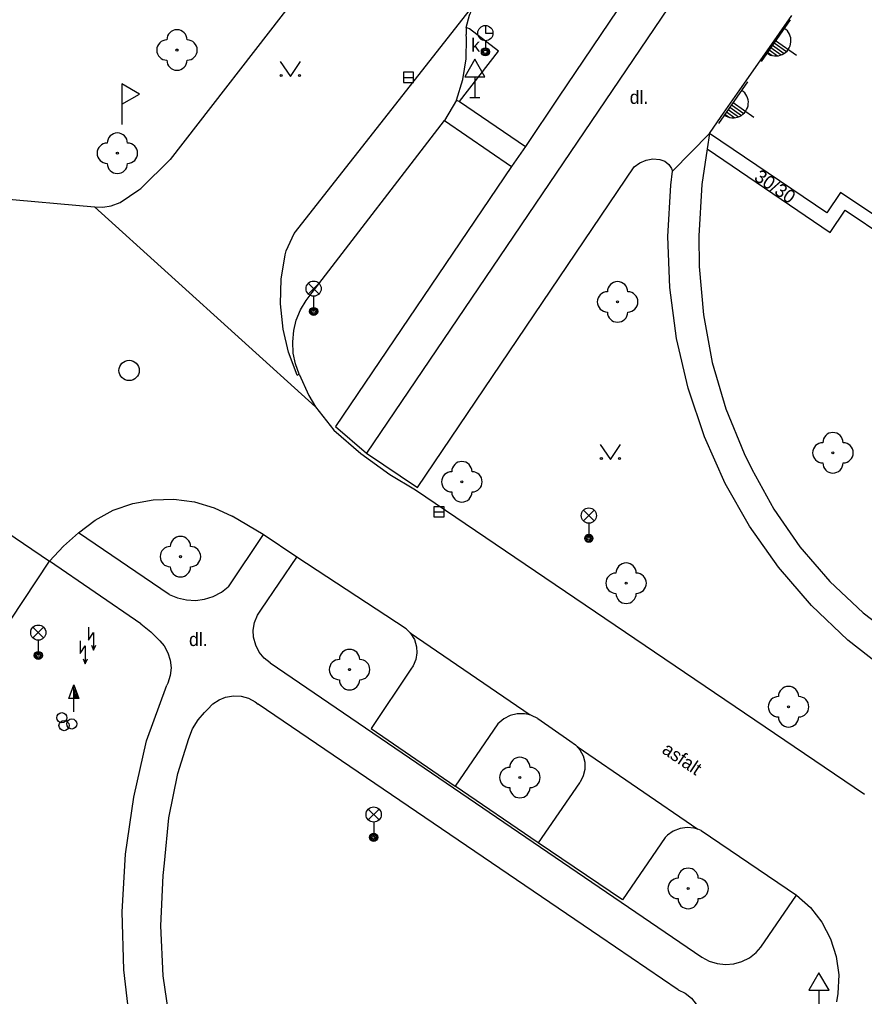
# Model space of a CAD drawing. Extents: x -539515 to -538098, y -1182060 to -1180157.
# Drawn here: x -538414.81 to -538373.14, y -1181584.35 to -1181536.18 of the extents above; entities that cross this region are included whole.
import ezdxf

# ---------------------------------------------------------------- set-up
doc = ezdxf.new("R2010")
doc.units = 0
for name, color, linetype in [('Vrstva 10', 7, 'Continuous'), ('Vrstva 11', 7, 'Continuous'), ('Vrstva 22', 7, 'Continuous'), ('Vrstva 24', 7, 'Continuous'), ('Vrstva 27', 7, 'Continuous'), ('Vrstva 28', 7, 'Continuous'), ('Vrstva 31', 7, 'Continuous'), ('Vrstva 33', 7, 'Continuous'), ('Vrstva 34', 7, 'Continuous'), ('Vrstva 36', 7, 'Continuous'), ('Vrstva 37', 7, 'Continuous'), ('Vrstva 40', 7, 'Continuous'), ('Vrstva 5', 7, 'Continuous')]:
    doc.layers.add(name, color=color, linetype=linetype)

msp = doc.modelspace()

# ---------------------------------------------------------------- linework, layer by layer
at = {"layer": 'Vrstva 10'}
for p, q in [((-538400.89, -1181534.7), (-538407.37, -1181543.07)), ((-538392.77, -1181536.57), (-538392.78, -1181536.91)), ((-538400.37, -1181549.64), (-538393.85, -1181541.16)), ((-538407.37, -1181543.07), (-538408.82, -1181544.5)), ((-538418.56, -1181544.74), (-538411.11, -1181545.41)), ((-538395.28, -1181559.36), (-538373.13, -1181574.37)), ((-538402.79, -1181561.57), (-538404.32, -1181560.67)), ((-538401.13, -1181562.68), (-538402.79, -1181561.57)), ((-538427.12, -1181583.68), (-538413.33, -1181562.88)), ((-538395.74, -1181566.22), (-538401.13, -1181562.68)), ((-538395.51, -1181568.21), (-538397.46, -1181571.14)), ((-538389.24, -1181570.64), (-538387.66, -1181571.74)), ((-538397.46, -1181571.14), (-538393.32, -1181573.97)), ((-538391.22, -1181570.9), (-538393.32, -1181573.97)), ((-538389.22, -1181576.77), (-538393.32, -1181573.97)), ((-538387.19, -1181573.82), (-538389.22, -1181576.77)), ((-538381.19, -1181576.16), (-538376.48, -1181579.35)), ((-538385.07, -1181579.58), (-538389.22, -1181576.77)), ((-538382.97, -1181576.5), (-538385.07, -1181579.58))]:
    msp.add_line(p, q, dxfattribs=at)
for points in [[(-538392.77, -1181536.57), (-538392.608, -1181535.967), (-538392.39, -1181535.43), (-538392.061, -1181534.846), (-538391.77, -1181534.45)], [(-538393.25, -1181540.16), (-538392.944, -1181539.136), (-538392.775, -1181538.119), (-538392.765, -1181537.089), (-538392.78, -1181536.91)], [(-538409.85, -1181545.2), (-538408.921, -1181544.58), (-538408.82, -1181544.5)], [(-538411.11, -1181545.41), (-538410.694, -1181545.426), (-538410.283, -1181545.361), (-538409.85, -1181545.2)], [(-538401.01, -1181553.67), (-538401.196, -1181553.156), (-538401.304, -1181552.62), (-538401.334, -1181552.075), (-538401.28, -1181551.51), (-538401.154, -1181550.999), (-538400.949, -1181550.493), (-538400.672, -1181550.022), (-538400.37, -1181549.64)], [(-538401.01, -1181553.67), (-538400.542, -1181554.709), (-538400.21, -1181555.27), (-538399.31, -1181556.42)], [(-538399.31, -1181556.42), (-538397.978, -1181557.574), (-538396.546, -1181558.602), (-538395.28, -1181559.36)], [(-538411.89, -1181561.48), (-538411.078, -1181560.861), (-538410.18, -1181560.376), (-538409.217, -1181560.038), (-538408.214, -1181559.853), (-538407.193, -1181559.828), (-538406.181, -1181559.962), (-538405.203, -1181560.252), (-538404.32, -1181560.67)], [(-538411.89, -1181561.48), (-538412.63, -1181562.15), (-538413.33, -1181562.88)], [(-538395.74, -1181566.22), (-538395.539, -1181566.414), (-538395.503, -1181566.458), (-538395.329, -1181566.745), (-538395.22, -1181567.11), (-538395.205, -1181567.401), (-538395.261, -1181567.732), (-538395.394, -1181568.04), (-538395.51, -1181568.21)], [(-538389.24, -1181570.64), (-538389.56, -1181570.488), (-538389.624, -1181570.467), (-538389.905, -1181570.411), (-538390.259, -1181570.413), (-538390.604, -1181570.495), (-538390.921, -1181570.651), (-538391.22, -1181570.9)], [(-538387.66, -1181571.74), (-538387.386, -1181571.934), (-538387.303, -1181572.014), (-538387.165, -1181572.187), (-538387.009, -1181572.485), (-538386.93, -1181572.8), (-538386.927, -1181573.147), (-538387.005, -1181573.474), (-538387.157, -1181573.773), (-538387.19, -1181573.82)], [(-538381.19, -1181576.16), (-538381.348, -1181576.099), (-538381.527, -1181576.051), (-538381.881, -1181576.021), (-538382.23, -1181576.07), (-538382.563, -1181576.197), (-538382.857, -1181576.394), (-538382.97, -1181576.5)], [(-538376.48, -1181579.35), (-538375.801, -1181579.965), (-538375.239, -1181580.689), (-538374.811, -1181581.499), (-538374.531, -1181582.371), (-538374.406, -1181583.279), (-538374.441, -1181584.194), (-538374.51, -1181584.61)]]:
    msp.add_lwpolyline(points, dxfattribs=at)
at = {"layer": 'Vrstva 11'}
for p, q in [((-538378.743, -1181525.974), (-538388.22, -1181540)), ((-538377.15, -1181527.22), (-538397.7, -1181557.56)), ((-538401.26, -1181546.73), (-538392.39, -1181535.43)), ((-538380.78, -1181541.79), (-538382.6, -1181543.65)), ((-538380.897, -1181542.559), (-538374.83, -1181546.68)), ((-538390.55, -1181543.42), (-538399.22, -1181556.24)), ((-538395.18, -1181559.25), (-538384.49, -1181543.44)), ((-538400.21, -1181555.27), (-538411.11, -1181545.41)), ((-538374.83, -1181546.68), (-538374.088, -1181545.583)), ((-538374.088, -1181545.583), (-538363.174, -1181552.905)), ((-538401.65, -1181547.58), (-538401.26, -1181546.73)), ((-538401.11, -1181553.71), (-538401.01, -1181553.67)), ((-538399.22, -1181556.24), (-538397.7, -1181557.56)), ((-538397.7, -1181557.56), (-538395.18, -1181559.25)), ((-538379.065, -1181557.574), (-538378.69, -1181558.34)), ((-538378.802, -1181561.153), (-538380, -1181559.06)), ((-538418.52, -1181559.36), (-538413.33, -1181562.88)), ((-538407.43, -1181564.52), (-538411.89, -1181561.48)), ((-538402.79, -1181561.57), (-538404.51, -1181564.15)), ((-538408.82, -1181565.98), (-538413.33, -1181562.88)), ((-538402.88, -1181565.25), (-538401.13, -1181562.68)), ((-538373.2, -1181565.428), (-538371.7, -1181566.58)), ((-538395.539, -1181566.414), (-538389.624, -1181570.467)), ((-538402.45, -1181567.9), (-538381.16, -1181582.41)), ((-538408.54, -1181571.74), (-538407.54, -1181568.99)), ((-538386.19, -1181581.39), (-538403.03, -1181569.93)), ((-538387.303, -1181572.014), (-538381.348, -1181576.099)), ((-538378.24, -1181581.91), (-538376.48, -1181579.35)), ((-538382.32, -1181584.02), (-538386.19, -1181581.39))]:
    msp.add_line(p, q, dxfattribs=at)
for points in [[(-538393.1, -1181540.22), (-538391.19, -1181537.73), (-538392.61, -1181536.64), (-538392.77, -1181536.57)], [(-538393.25, -1181540.16), (-538393.85, -1181541.16), (-538390.55, -1181543.42)], [(-538393.25, -1181540.16), (-538393.1, -1181540.22), (-538389.86, -1181542.44)], [(-538388.22, -1181540), (-538389.86, -1181542.44), (-538390.55, -1181543.42)], [(-538380.78, -1181541.79), (-538380.897, -1181542.559), (-538381.163, -1181544.304), (-538381.308, -1181546.844), (-538381.28, -1181548.36)], [(-538384.49, -1181543.44), (-538384.219, -1181543.237), (-538383.908, -1181543.103), (-538383.574, -1181543.045), (-538383.22, -1181543.07)], [(-538383.22, -1181543.07), (-538382.983, -1181543.158), (-538382.78, -1181543.32), (-538382.645, -1181543.526), (-538382.6, -1181543.65)], [(-538382.397, -1181551.896), (-538382.731, -1181549.392), (-538382.827, -1181546.868), (-538382.682, -1181544.347), (-538382.6, -1181543.65)], [(-538401.11, -1181553.71), (-538401.54, -1181552.575), (-538401.81, -1181551.44), (-538401.938, -1181550.187), (-538401.898, -1181548.974), (-538401.699, -1181547.777), (-538401.65, -1181547.58)], [(-538381.28, -1181548.36), (-538381.078, -1181550.735), (-538380.638, -1181553.079), (-538379.965, -1181555.366), (-538379.065, -1181557.574)], [(-538380, -1181559.06), (-538381.025, -1181556.752), (-538381.826, -1181554.356), (-538382.397, -1181551.896)], [(-538378.69, -1181558.34), (-538377.609, -1181560.321), (-538376.323, -1181562.177), (-538374.848, -1181563.886), (-538373.2, -1181565.428)], [(-538372, -1181568.31), (-538373.953, -1181566.776), (-538375.748, -1181565.061), (-538377.37, -1181563.181), (-538378.802, -1181561.153)], [(-538407.43, -1181564.52), (-538407.015, -1181564.696), (-538406.576, -1181564.797), (-538406.126, -1181564.818), (-538405.679, -1181564.76), (-538405.25, -1181564.624), (-538404.851, -1181564.414), (-538404.51, -1181564.15)], [(-538402.45, -1181567.9), (-538402.746, -1181567.662), (-538402.985, -1181567.367), (-538403.157, -1181567.028), (-538403.26, -1181566.63), (-538403.275, -1181566.282), (-538403.214, -1181565.907), (-538403.076, -1181565.553), (-538402.88, -1181565.25)], [(-538408.82, -1181565.98), (-538408.324, -1181566.367), (-538407.881, -1181566.815), (-538407.68, -1181567.06)], [(-538407.68, -1181567.06), (-538407.49, -1181567.394), (-538407.372, -1181567.76), (-538407.333, -1181568.143), (-538407.374, -1181568.525), (-538407.492, -1181568.891), (-538407.54, -1181568.99)], [(-538405.53, -1181570.19), (-538405.271, -1181569.922), (-538404.96, -1181569.715), (-538404.65, -1181569.59), (-538404.245, -1181569.521), (-538403.873, -1181569.541), (-538403.513, -1181569.641), (-538403.183, -1181569.814), (-538403.03, -1181569.93)], [(-538406.45, -1181571.62), (-538406.267, -1181571.155), (-538406, -1181570.71), (-538405.691, -1181570.343), (-538405.53, -1181570.19)], [(-538407.66, -1181577.77), (-538407.443, -1181575.544), (-538406.99, -1181573.354), (-538406.45, -1181571.62)], [(-538409.575, -1181577.334), (-538409.175, -1181574.512), (-538408.54, -1181571.74)], [(-538409.34, -1181585.86), (-538409.658, -1181583.028), (-538409.736, -1181580.179), (-538409.575, -1181577.334)], [(-538407.722, -1181583.334), (-538407.844, -1181580.86), (-538407.727, -1181578.385), (-538407.66, -1181577.77)], [(-538381.16, -1181582.41), (-538380.795, -1181582.606), (-538380.399, -1181582.728), (-538379.986, -1181582.773), (-538379.573, -1181582.737), (-538379.175, -1181582.623), (-538378.805, -1181582.435), (-538378.479, -1181582.179), (-538378.24, -1181581.91)], [(-538404.89, -1181592.77), (-538405.938, -1181590.525), (-538406.764, -1181588.19), (-538407.361, -1181585.785), (-538407.722, -1181583.334)], [(-538382.32, -1181584.02), (-538381.975, -1181584.19), (-538381.673, -1181584.427), (-538381.427, -1181584.721), (-538381.246, -1181585.06), (-538381.139, -1181585.429), (-538381.111, -1181585.812), (-538381.163, -1181586.193), (-538381.292, -1181586.554), (-538381.494, -1181586.881), (-538381.65, -1181587.06)]]:
    msp.add_lwpolyline(points, dxfattribs=at)
at = {"layer": 'Vrstva 22'}
for centre in [(-538407.04, -1181537.68), (-538409.98, -1181542.77), (-538385.31, -1181550.1), (-538374.69, -1181557.54), (-538392.99, -1181558.97), (-538406.87, -1181562.66), (-538384.89, -1181563.97), (-538398.53, -1181568.23), (-538376.88, -1181570.06), (-538390.13, -1181573.55), (-538381.83, -1181579.02)]:
    msp.add_circle(centre, 0.05, dxfattribs=at)
for centre, start, end in [((-538407.04, -1181537.18), 0, 180), ((-538407.54, -1181537.68), 90, 270), ((-538406.54, -1181537.68), 270, 90), ((-538407.04, -1181538.18), 180, 0), ((-538409.98, -1181542.27), 0, 180), ((-538410.48, -1181542.77), 90, 270), ((-538409.48, -1181542.77), 270, 90), ((-538409.98, -1181543.27), 180, 0), ((-538385.31, -1181549.6), 0, 180), ((-538385.81, -1181550.1), 90, 270), ((-538384.81, -1181550.1), 270, 90), ((-538385.31, -1181550.6), 180, 0), ((-538374.69, -1181557.04), 0, 180), ((-538375.19, -1181557.54), 90, 270), ((-538374.19, -1181557.54), 270, 90), ((-538392.99, -1181558.47), 0, 180), ((-538374.69, -1181558.04), 180, 0), ((-538393.49, -1181558.97), 90, 270), ((-538392.49, -1181558.97), 270, 90), ((-538392.99, -1181559.47), 180, 0), ((-538406.87, -1181562.16), 0, 180), ((-538407.37, -1181562.66), 90, 270), ((-538406.37, -1181562.66), 270, 90), ((-538406.87, -1181563.16), 180, 0), ((-538384.89, -1181563.47), 0, 180), ((-538385.39, -1181563.97), 90, 270), ((-538384.39, -1181563.97), 270, 90), ((-538384.89, -1181564.47), 180, 0), ((-538398.53, -1181567.73), 0, 180), ((-538399.03, -1181568.23), 90, 270), ((-538398.03, -1181568.23), 270, 90), ((-538398.53, -1181568.73), 180, 0), ((-538376.88, -1181569.56), 0, 180), ((-538377.38, -1181570.06), 90, 270), ((-538376.38, -1181570.06), 270, 90), ((-538376.88, -1181570.56), 180, 0), ((-538390.13, -1181573.05), 0, 180), ((-538390.63, -1181573.55), 90, 270), ((-538389.63, -1181573.55), 270, 90), ((-538390.13, -1181574.05), 180, 0), ((-538381.83, -1181578.52), 0, 180), ((-538382.33, -1181579.02), 90, 270), ((-538381.33, -1181579.02), 270, 90), ((-538381.83, -1181579.52), 180, 0)]:
    msp.add_arc(centre, 0.5, start, end, dxfattribs=at)
at = {"layer": 'Vrstva 24'}
for p, q in [((-538411.4, -1181566.144), (-538411.4, -1181566.77)), ((-538411.81, -1181566.814), (-538411.81, -1181567.44)), ((-538411.4, -1181566.77), (-538411.15, -1181566.395)), ((-538411.15, -1181566.395), (-538411.15, -1181567.27)), ((-538411.81, -1181567.44), (-538411.56, -1181567.065)), ((-538411.56, -1181567.065), (-538411.56, -1181567.94)), ((-538411.26, -1181567.025), (-538411.15, -1181567.27)), ((-538411.15, -1181567.27), (-538411.04, -1181567.025)), ((-538411.67, -1181567.695), (-538411.56, -1181567.94)), ((-538411.56, -1181567.94), (-538411.45, -1181567.695))]:
    msp.add_line(p, q, dxfattribs=at)
at = {"layer": 'Vrstva 27'}
for p, q in [((-538395.87, -1181539.03), (-538395.37, -1181539.03)), ((-538394.37, -1181560.45), (-538393.87, -1181560.45))]:
    msp.add_line(p, q, dxfattribs=at)
for points in [[(-538395.87, -1181539.28), (-538395.37, -1181539.28), (-538395.37, -1181538.78), (-538395.87, -1181538.78)], [(-538394.37, -1181560.7), (-538393.87, -1181560.7), (-538393.87, -1181560.2), (-538394.37, -1181560.2)]]:
    msp.add_lwpolyline(points, close=True, dxfattribs=at)
msp.add_circle((-538409.4, -1181553.48), 0.5, dxfattribs=at)
at = {"layer": 'Vrstva 28'}
for p, q in [((-538412.381, -1181569.658), (-538412.13, -1181568.984)), ((-538412.131, -1181569.658), (-538412.381, -1181569.658)), ((-538412.13, -1181570.31), (-538412.131, -1181569.659))]:
    msp.add_line(p, q, dxfattribs=at)
for points in [[(-538411.88, -1181569.659), (-538412.131, -1181569.659), (-538412.13, -1181568.984), (-538411.88, -1181569.659)], [(-538411.937, -1181569.619), (-538412.091, -1181569.619), (-538412.09, -1181569.206)], [(-538411.995, -1181569.579), (-538412.051, -1181569.579), (-538412.051, -1181569.429)]]:
    msp.add_lwpolyline(points, close=True, dxfattribs=at)
for centre in [(-538412.72, -1181570.6), (-538412.23, -1181570.91), (-538412.61, -1181570.99)]:
    msp.add_circle(centre, 0.25, dxfattribs=at)
at = {"layer": 'Vrstva 31'}
msp.add_line((-538409.76, -1181540.35), (-538409.76, -1181541.35), dxfattribs=at)
msp.add_lwpolyline([(-538409.76, -1181539.35), (-538409.76, -1181540.35), (-538408.894, -1181539.85)], close=True, dxfattribs=at)
at = {"layer": 'Vrstva 33'}
for p, q in [((-538391.83, -1181537.22), (-538391.83, -1181537.57)), ((-538400.565, -1181549.71), (-538400.035, -1181549.18)), ((-538400.565, -1181549.18), (-538400.035, -1181549.71)), ((-538400.3, -1181549.82), (-538400.3, -1181550.57)), ((-538386.995, -1181560.9), (-538386.465, -1181560.37)), ((-538386.995, -1181560.37), (-538386.465, -1181560.9)), ((-538386.73, -1181561.01), (-538386.73, -1181561.76)), ((-538414.145, -1181566.67), (-538413.615, -1181566.14)), ((-538414.145, -1181566.14), (-538413.615, -1181566.67)), ((-538413.88, -1181566.78), (-538413.88, -1181567.53)), ((-538397.605, -1181575.64), (-538397.075, -1181575.11)), ((-538397.605, -1181575.11), (-538397.075, -1181575.64)), ((-538397.34, -1181575.75), (-538397.34, -1181576.5))]:
    msp.add_line(p, q, dxfattribs=at)
msp.add_lwpolyline([(-538391.83, -1181536.47), (-538391.83, -1181536.845), (-538391.455, -1181536.845)], dxfattribs=at)
for centre, radius in [((-538391.83, -1181536.845), 0.375), ((-538391.83, -1181537.77), 0.2), ((-538391.83, -1181537.77), 0.145), ((-538391.83, -1181537.77), 0.0876), ((-538400.3, -1181549.445), 0.375), ((-538400.3, -1181550.57), 0.2), ((-538400.3, -1181550.57), 0.145), ((-538400.3, -1181550.57), 0.0876), ((-538386.73, -1181560.635), 0.375), ((-538386.73, -1181561.76), 0.2), ((-538386.73, -1181561.76), 0.145), ((-538386.73, -1181561.76), 0.0876), ((-538413.88, -1181566.405), 0.375), ((-538413.88, -1181567.53), 0.2), ((-538413.88, -1181567.53), 0.145), ((-538413.88, -1181567.53), 0.0876), ((-538397.34, -1181575.375), 0.375), ((-538397.34, -1181576.5), 0.2), ((-538397.34, -1181576.5), 0.145), ((-538397.34, -1181576.5), 0.0876)]:
    msp.add_circle(centre, radius, dxfattribs=at)
at = {"layer": 'Vrstva 34'}
for p, q in [((-538392.35, -1181539.002), (-538392.35, -1181540.02)), ((-538392.6, -1181540.02), (-538392.1, -1181540.02)), ((-538375.38, -1181584.042), (-538375.38, -1181585.06))]:
    msp.add_line(p, q, dxfattribs=at)
for points in [[(-538392.85, -1181539.002), (-538391.85, -1181539.002), (-538392.35, -1181538.136)], [(-538375.88, -1181584.042), (-538374.88, -1181584.042), (-538375.38, -1181583.176)]]:
    msp.add_lwpolyline(points, close=True, dxfattribs=at)
at = {"layer": 'Vrstva 36'}
for points in [[(-538401.949, -1181538.239), (-538401.449, -1181538.989), (-538400.949, -1181538.239)], [(-538386.162, -1181557.126), (-538385.662, -1181557.876), (-538385.162, -1181557.126)]]:
    msp.add_lwpolyline(points, dxfattribs=at)
for centre in [(-538401.899, -1181538.939), (-538401, -1181538.939), (-538386.112, -1181557.826), (-538385.213, -1181557.826)]:
    msp.add_circle(centre, 0.05, dxfattribs=at)
at = {"layer": 'Vrstva 37'}
for p, q in [((-538376.8, -1181536.193), (-538378.23, -1181538.243)), ((-538377.595, -1181537.333), (-538376.984, -1181537.759)), ((-538377.515, -1181537.218), (-538376.483, -1181537.938)), ((-538377.916, -1181537.792), (-538377.688, -1181537.951)), ((-538377.835, -1181537.677), (-538377.42, -1181537.967)), ((-538377.755, -1181537.562), (-538377.239, -1181537.923)), ((-538377.675, -1181537.448), (-538377.098, -1181537.85)), ((-538378.903, -1181539.245), (-538380.333, -1181541.295)), ((-538379.618, -1181540.27), (-538378.586, -1181540.99)), ((-538379.938, -1181540.729), (-538379.523, -1181541.019)), ((-538379.858, -1181540.614), (-538379.342, -1181540.975)), ((-538379.778, -1181540.5), (-538379.201, -1181540.902)), ((-538379.698, -1181540.385), (-538379.087, -1181540.811)), ((-538380.019, -1181540.844), (-538379.791, -1181541.003))]:
    msp.add_line(p, q, dxfattribs=at)
for centre in [(-538377.508, -1181537.223), (-538379.611, -1181540.275)]:
    msp.add_arc(centre, 0.75, 234.4699, 55.716, dxfattribs=at)
at = {"layer": 'Vrstva 5'}
for p, q in [((-538377.933, -1181537.724), (-538376.714, -1181535.981)), ((-538379.279, -1181539.646), (-538377.933, -1181537.724)), ((-538380.199, -1181540.96), (-538379.279, -1181539.646)), ((-538380.78, -1181541.79), (-538380.199, -1181540.96)), ((-538374.99, -1181545.7), (-538380.78, -1181541.79)), ((-538374.318, -1181544.706), (-538374.99, -1181545.7)), ((-538362.84, -1181552.407), (-538374.318, -1181544.706))]:
    msp.add_line(p, q, dxfattribs=at)

# ---------------------------------------------------------------- texts
at = {"layer": 'Vrstva 40'}
for s, p in [('k.', (-538392.532, -1181537.76)), ('dl.', (-538384.711, -1181540.334)), ('dl.', (-538406.446, -1181567.067))]:
    msp.add_text(s, height=0.65, dxfattribs=at).set_placement(p)
for s, rotation, p in [('30/30', 325.8108, (-538378.624, -1181544.065)), ('asfalt', 325.9966, (-538383.171, -1181572.307))]:
    msp.add_text(s, height=0.65, rotation=rotation, dxfattribs=at).set_placement(p)

doc.saveas('drawing.dxf')
